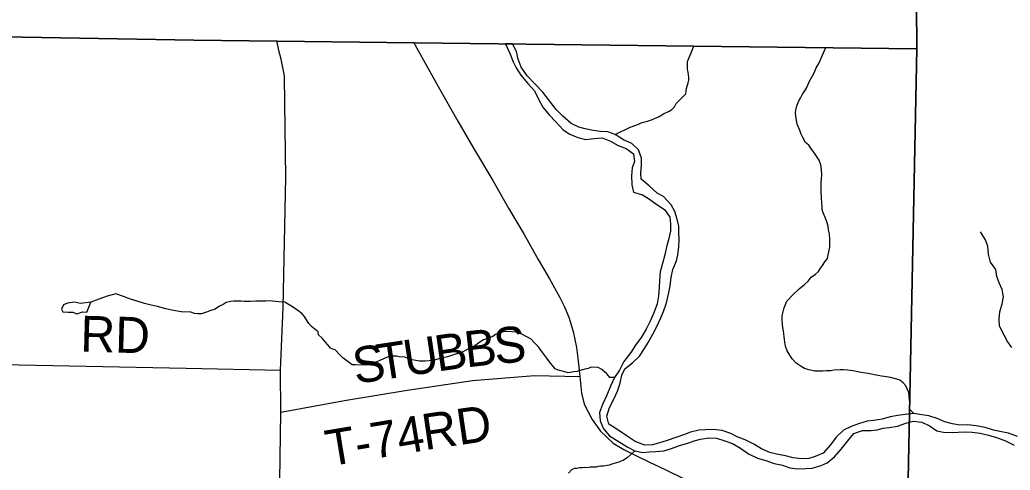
# Model space of a CAD drawing. Extents: x 1310247 to 1552180, y 377264 to 706493.
# Drawn here: x 1403286 to 1411548, y 573777 to 577532 of the extents above; entities that cross this region are included whole.
import ezdxf

# ---------------------------------------------------------------- set-up
doc = ezdxf.new("R2010")
doc.units = 0
for name, color, linetype in [('GM_X_Adjacent_County', 7, 'Continuous'), ('GM_X_County', 7, 'Continuous'), ('GM_X_County_Road', 7, 'Continuous'), ('GM_X_Minor_River', 7, 'Continuous'), ('GM_X_State_Route', 7, 'Continuous'), ('GM_X_Township', 7, 'Continuous'), ('GM_X_Township_Road', 7, 'Continuous'), ('GM_X_Township_Road_Text', 7, 'Continuous')]:
    doc.layers.add(name, color=color, linetype=linetype)

msp = doc.modelspace()

# ---------------------------------------------------------------- linework, layer by layer
at = {"layer": 'GM_X_Adjacent_County'}
msp.add_lwpolyline([(1410838.6, 590333), (1410790.1, 585032.4), (1410762.7, 583224.2), (1410744.8, 581683.9), (1410738.7, 581332.3), (1410770.3, 577291.4), (1406578.3, 577340.4), (1405430, 577353.7), (1404739, 577361.8), (1397743.4, 577484.1), (1392119, 577578.1), (1389595, 577582.7), (1386826.5, 577630.7), (1384447.6, 577631.7), (1384195.7, 577635.8), (1381561.5, 577680.9), (1381210.5, 577687), (1380531.5, 577698.6), (1378934.5, 577726), (1369441.1, 577888.2), (1366932.4, 577954.4)], dxfattribs=at)
at = {"layer": 'GM_X_County'}
msp.add_lwpolyline([(1397743.4, 577484.1), (1404739, 577361.8), (1405430, 577353.7), (1406578.3, 577340.4), (1410770.3, 577291.4), (1410738.7, 581332.3), (1410744.8, 581683.9), (1410762.7, 583224.2), (1410790.1, 585032.4), (1413856.4, 584966.1), (1417357, 584890.2), (1422329.3, 584782.1)], dxfattribs=at)
at = {"layer": 'GM_X_County_Road'}
msp.add_lwpolyline([(1405448.3, 573121.6), (1405464.2, 574261.2), (1405459.7, 574611.2), (1405484.5, 575134), (1405505.6, 576219.5), (1405496.2, 576833.7), (1405493.4, 577066.5), (1405467.3, 577203.3), (1405446.3, 577275.8), (1405429.9, 577360.4)], dxfattribs=at)
at = {"layer": 'GM_X_Minor_River'}
msp.add_line((1407397.2, 577332), (1407337.7, 577332.7), dxfattribs=at)
for points in [[(1407337.7, 577332.7), (1407376.1, 577246.7), (1407402.8, 577181.8), (1407425.8, 577131.2), (1407464.7, 577070.1), (1407525.4, 577002.6), (1407580.2, 576939.2), (1407612.8, 576870.2), (1407649.5, 576803.2), (1407702.3, 576739.9), (1407757.2, 576680.5), (1407818, 576615), (1407875.3, 576579.7), (1407940.8, 576550.3), (1408006.5, 576532.9), (1408076.8, 576541.6), (1408145, 576548.3), (1408214.6, 576520.8), (1408277.9, 576483.4), (1408345.5, 576460), (1408404.7, 576414.6), (1408413.4, 576350.1), (1408394.3, 576298.2), (1408388.9, 576230), (1408391.4, 576155.6), (1408406.3, 576095), (1408479.9, 576071.5), (1408531.4, 576042.3), (1408600.4, 575992.7), (1408663.6, 575949.3), (1408708.4, 575886.1), (1408715.4, 575831.7), (1408714.1, 575769.4), (1408698.6, 575697.4), (1408681.4, 575639.4), (1408666, 575571.4), (1408648.6, 575501.4), (1408627.2, 575431.4), (1408621.6, 575355.2), (1408620.6, 575302.9), (1408613.1, 575230.7), (1408601.7, 575162.6), (1408574.2, 575088.8), (1408544.8, 575019), (1408511.4, 574951.3), (1408470, 574883.8), (1408422.6, 574818.4), (1408383.3, 574756.9), (1408325.7, 574683.7), (1408288.2, 574612), (1408247, 574550.5), (1408213.4, 574476.8), (1408181.9, 574401.1), (1408146.3, 574325.4), (1408120.9, 574257.5), (1408127.5, 574189.1), (1408156.2, 574122.2), (1408205.1, 574063), (1408351.4, 573971.7), (1408416.8, 573938.2), (1408482.6, 573922.9), (1408536.8, 573929.9), (1408593, 573932.8), (1408659.1, 573937.5), (1408721.6, 573958.4), (1408790.2, 573983.2), (1408858.7, 574001.9), (1408911.1, 574021), (1408963.5, 574036.1), (1409033.8, 574046.8), (1409097.8, 574043.5), (1409167.5, 574020), (1409231.1, 573998.7), (1409298.4, 573961.2), (1409365.5, 573911.7), (1409438.9, 573876.1), (1409510.6, 573856.6), (1409578.2, 573833.1), (1409648, 573817.7), (1409709.6, 573796.4), (1409773.6, 573789.1), (1409841.7, 573789.8), (1409895.8, 573792.8), (1409970.4, 573815.4), (1410020.9, 573836.5), (1410082, 573887.6), (1410137.3, 573950.8), (1410192.8, 574020.1), (1410244.1, 574081.4), (1410316.7, 574108.1), (1410386.8, 574106.7), (1410437, 574113.8), (1410487.3, 574126.9), (1410539.5, 574133.9), (1410607.8, 574144.6), (1410676.4, 574169.4), (1410740.8, 574186.2), (1410806.7, 574176.9), (1410872.3, 574149.5), (1410935.4, 574104), (1410991.3, 574094.9)], [(1411066.8, 574161.8), (1411003, 574179.1), (1410937.5, 574206.5), (1410869.9, 574229.9), (1410810, 574239.1), (1410744.1, 574248.4), (1410671.8, 574239.8), (1410609.6, 574233), (1410545.3, 574222.2), (1410478.8, 574203.4), (1410408.5, 574190.7), (1410354.3, 574185.7), (1410281.8, 574163), (1410221.2, 574140.1), (1410158.6, 574111.2), (1410095.3, 574052.1), (1410047.9, 573986.7), (1409988.5, 573917.6), (1409919.8, 573890.8), (1409869.4, 573873.7), (1409809.3, 573870.8), (1409737.4, 573880.3), (1409673.6, 573895.6), (1409597.8, 573909.1), (1409544, 573924.2), (1409474.6, 573955.8), (1409409.2, 573993.2), (1409337.9, 574028.8), (1409270.3, 574054.2), (1409216.8, 574081.4), (1409145.2, 574106.9), (1409069.3, 574116.4), (1409005.1, 574113.7), (1408951, 574110.7), (1408880.6, 574094), (1408830.1, 574072.8), (1408757.5, 574050.2), (1408686.9, 574025.4), (1408614.4, 574000.7), (1408564, 573987.6), (1408499.9, 573984.8), (1408420.4, 574016.5), (1408343.3, 574066.3), (1408274.1, 574111.9), (1408201, 574159.5), (1408182.4, 574228.2), (1408205.8, 574298.1), (1408241.3, 574367.8), (1408270.7, 574435.5), (1408294, 574501.4), (1408309.4, 574569.4), (1408334.5, 574621.2), (1408399.6, 574674.2), (1408456.8, 574727.3), (1408496.1, 574790.8), (1408527.2, 574842.5), (1408566.6, 574910.1), (1408599.9, 574973.7), (1408633.5, 575047.4), (1408656.5, 575099.2), (1408680, 575171.1), (1408697.5, 575243.2), (1408710.9, 575315.2), (1408720.3, 575383.4), (1408733.7, 575451.5), (1408763.2, 575521.2), (1408774.2, 575573.3), (1408783.5, 575635.4), (1408786.9, 575703.7), (1408783.9, 575756), (1408783, 575810.3), (1408770.2, 575868.8), (1408749.4, 575933.5), (1408718.5, 575988.4), (1408655.8, 576058), (1408602.3, 576087.1), (1408535.5, 576146.7), (1408468.5, 576204.3), (1408465.5, 576254.6), (1408470.9, 576322.9), (1408472.1, 576379.1), (1408447.4, 576447.9), (1408390.4, 576501.3), (1408320.9, 576530.8), (1408251.7, 576576.4), (1408192.1, 576597.6), (1408128.1, 576600.9), (1408070.2, 576610.1), (1408002.4, 576623.5), (1407950.6, 576636.5), (1407885.1, 576668), (1407816.2, 576727.6), (1407759.3, 576785), (1407704.7, 576856.4), (1407650.1, 576929.8), (1407581.4, 576997.5), (1407518.6, 577065), (1407468, 577136.4), (1407443.3, 577203.2), (1407428.6, 577267.8), (1407397.2, 577332)], [(1408251.7, 576576.4), (1408377.9, 576636), (1408433.9, 576655.5), (1408478, 576677.1), (1408522, 576686.8), (1408556, 576698.5), (1408580.1, 576708.3), (1408620.1, 576725.9), (1408656.2, 576747.7), (1408702.3, 576771.3), (1408726.4, 576785.1), (1408748.5, 576806.9), (1408762.7, 576834.9), (1408821, 576892.5), (1408841.1, 576916.4), (1408847.4, 576958.4), (1408861.7, 577006.4), (1408865.9, 577028.4), (1408866.1, 577050.4), (1408860.4, 577094.6), (1408856.6, 577116.7), (1408854.8, 577144.8), (1408857, 577184.8), (1408869.2, 577216.8), (1408877.4, 577238.8), (1408889.5, 577262.7), (1408908.1, 577314.8)], [(1409979.5, 577230.6), (1410009.4, 577301.6)], [(1410744.1, 574248.4), (1410711.1, 574282.6), (1410711.5, 574344.8), (1410703.9, 574390.9), (1410702.1, 574425), (1410676.6, 574479.4), (1410654.8, 574505.7), (1410627, 574526), (1410603.1, 574536.2), (1410549.3, 574550.8), (1410497.4, 574559.2), (1410475.5, 574561.4), (1410415.7, 574572), (1410391.7, 574576.3), (1410363.8, 574582.5), (1410339.9, 574584.8), (1410306, 574591.1), (1410278.1, 574597.4), (1410236.2, 574605.8), (1410192.3, 574610.2), (1410156.4, 574614.5), (1410128.4, 574612.8), (1410076.5, 574611.2), (1410050.5, 574605.5), (1410014.5, 574603.8), (1409984.6, 574602.1), (1409918.7, 574602.7), (1409896.8, 574606.9), (1409866.9, 574613.2), (1409833, 574623.5), (1409805.2, 574641.8), (1409763.4, 574670.3), (1409729.7, 574704.7), (1409710, 574736.9), (1409688.3, 574771.2), (1409672.6, 574811.4), (1409668.8, 574843.6), (1409665, 574865.7), (1409657.5, 574937.9), (1409651.7, 574964), (1409648, 574994.1), (1409646.2, 575032.2), (1409646.5, 575064.3), (1409662.9, 575130.3), (1409685.3, 575186.3), (1409735.6, 575237.9), (1409787.9, 575289.6), (1409832, 575325.3), (1409862.2, 575353.1), (1409886.4, 575384.9), (1409924.5, 575412.6), (1409948.6, 575434.5), (1409964.8, 575460.4), (1409982.9, 575484.3), (1410001.1, 575514.2), (1410023.3, 575542), (1410029.5, 575572.1), (1410035.7, 575598.1), (1410041.9, 575636.1), (1410044.1, 575666.2), (1410044.4, 575704.3), (1410040.7, 575746.4), (1410033, 575780.6), (1410029.2, 575810.7), (1410017.5, 575846.9), (1410007.7, 575879), (1409988.1, 575923.3), (1409980.3, 575951.5), (1409978.5, 575973.5), (1409976.7, 576005.6), (1409975, 576051.8), (1409971.4, 576101.9), (1409971.9, 576178.1), (1409974.1, 576204.2), (1409976.4, 576242.2), (1409974.7, 576280.3), (1409969, 576322.5), (1409955.3, 576360.7), (1409919.7, 576413.2), (1409886.1, 576461.6), (1409868.3, 576487.8), (1409840.6, 576510.1), (1409818.9, 576550.4), (1409805.1, 576578.6), (1409795.3, 576602.8), (1409771.8, 576661.1), (1409762.1, 576709.3), (1409756.5, 576757.5), (1409760.6, 576779.5), (1409768.9, 576815.5), (1409785.1, 576855.5), (1409797.3, 576879.4), (1409815.5, 576913.3), (1409833.7, 576939.2), (1409851.8, 576967.1), (1409872.1, 577015), (1409912.6, 577090.8), (1409928.9, 577130.8), (1409951.1, 577166.7), (1409963.3, 577192.6), (1409979.5, 577230.6)], [(1410006.3, 577271.4), (1410006.2, 577271.1)], [(1411560.3, 574799.2), (1411525.2, 574850.1), (1411498.3, 574902.9), (1411459.7, 574978), (1411454.9, 575038.4), (1411460.1, 575096.6), (1411479.5, 575164.5), (1411492.7, 575222.5), (1411481.9, 575283.1), (1411455, 575339.9), (1411436, 575390.5), (1411427.2, 575448.9), (1411384.4, 575512.1), (1411367.7, 575576.7), (1411361, 575643.1), (1411342.1, 575697.8), (1411301.4, 575764.9)], [(1404712.9, 575093.8), (1404632.7, 575095.8), (1404555, 575109.8), (1404503.3, 575121.1), (1404435.8, 575142.9), (1404382, 575152.3), (1404326.4, 575167.7), (1404264.8, 575185.3), (1404209.2, 575202.8), (1404151.8, 575226.3), (1404086.3, 575248), (1404015.8, 575227.8), (1403945.1, 575201.4), (1403878.5, 575177)], [(1403878.5, 575177), (1403792.2, 575167.1), (1403742.5, 575178.4), (1403684.2, 575169.8), (1403649.8, 575154.6), (1403633, 575118.9), (1403644.5, 575098.5), (1403686.4, 575095.5), (1403728.4, 575094.4), (1403762.1, 575081.5)], [(1403762.1, 575081.5), (1403810.4, 575096.4), (1403846.4, 575095.5), (1403878.5, 575177)], [(1408247, 574550.5), (1408209.1, 574548.2), (1408183.4, 574580.5), (1408141.8, 574617), (1408111.9, 574633.3), (1408052, 574635.9), (1408028, 574624.1), (1408000, 574618.3), (1407934, 574600.9), (1407908, 574597.1), (1407860, 574587.5), (1407834.1, 574597.8), (1407778.3, 574610.3), (1407752.4, 574622.6), (1407704.9, 574679.2), (1407683.2, 574711.5), (1407631.7, 574776.1), (1407614, 574806.4), (1407574.3, 574844.8), (1407550.6, 574869.1), (1407473, 574911.9), (1407449.1, 574918.2), (1407425.2, 574926.4), (1407361.3, 574933), (1407319.4, 574929.4), (1407287.4, 574921.7), (1407255.3, 574907.9), (1407231.2, 574890.1), (1407153.2, 574862.7), (1407125.1, 574844.9), (1407070.9, 574805.3), (1407044.9, 574795.6), (1406976.7, 574760.1), (1406952.7, 574752.3), (1406904.7, 574738.7), (1406852.7, 574723.2), (1406828.7, 574715.3), (1406782.7, 574705.8), (1406754.6, 574698), (1406732.6, 574692.2), (1406668.7, 574684.7), (1406620.8, 574685.2), (1406559, 574697.8), (1406535.1, 574706), (1406497.2, 574720.4), (1406451.3, 574722.8), (1406427.4, 574727.1), (1406387.5, 574727.4), (1406359.5, 574721.7), (1406325.4, 574708), (1406285.4, 574688.3), (1406257.3, 574676.5), (1406207.3, 574660.9), (1406173.3, 574653.2), (1406087.4, 574654), (1406059.5, 574656.3), (1406035.7, 574672.5), (1405980, 574713.2), (1405952.3, 574741.5), (1405918.6, 574777.9), (1405878.8, 574794.3), (1405855, 574822.6), (1405837.2, 574844.8), (1405807.5, 574877.2), (1405777.8, 574905.5), (1405773.9, 574929.6), (1405720.3, 574974.2), (1405698.6, 574998.5), (1405678.8, 575030.7), (1405661, 575057), (1405641.2, 575079.2), (1405605.5, 575109.6), (1405561.8, 575138.1), (1405518.1, 575164.6), (1405496.2, 575176.8), (1405448.3, 575181.2), (1405392.4, 575185.8), (1405370.5, 575188), (1405338.5, 575186.3), (1405286.6, 575186.8), (1405256.6, 575185), (1405206.7, 575183.5), (1405158.8, 575183.9), (1405132.9, 575186.2), (1405098.9, 575186.5), (1405072.9, 575184.7), (1405045, 575183), (1405009, 575175.3), (1404982.9, 575159.5), (1404952.9, 575143.7), (1404916.7, 575118), (1404872.7, 575104.4), (1404844.7, 575094.6), (1404802.7, 575080.9), (1404772.7, 575079.2), (1404742.8, 575083.5), (1404712.9, 575093.8)], [(1411607.4, 574058.7), (1411533.8, 574084.3), (1411476, 574097.5), (1411408.2, 574110.9), (1411338.5, 574132.3), (1411264.7, 574145.8), (1411192.8, 574155.3), (1411126.7, 574152.5), (1411066.8, 574161.8)], [(1410991.3, 574094.9), (1411063.3, 574091.5), (1411113.5, 574094.5), (1411165.6, 574095.5), (1411229.6, 574094.3), (1411297.5, 574084.9), (1411367.3, 574067.4), (1411433, 574048.1), (1411508.5, 574020.5), (1411579.9, 573984.9)], [(1408416.8, 573938.2), (1408380.7, 573905.5), (1408355.9, 573882.1), (1408319.2, 573857), (1408300.9, 573851.5), (1408282.7, 573844), (1408262.4, 573836.5), (1408244.2, 573831), (1408224, 573825.6), (1408203.7, 573818.1), (1408185.5, 573814.6), (1408155.3, 573811.4), (1408133.2, 573810), (1408111, 573806.6), (1408092.9, 573803.1), (1408064.7, 573801.9), (1408044.6, 573800.4), (1408022.4, 573795), (1408000.4, 573799.6), (1407976.2, 573796.3), (1407954.1, 573794.9), (1407931.9, 573791.5), (1407913.8, 573789.9), (1407887.5, 573780.7), (1407864.6, 573751.2)]]:
    msp.add_lwpolyline(points, dxfattribs=at)
at = {"layer": 'GM_X_State_Route'}
msp.add_lwpolyline([(1406569.9, 577346.1), (1406777.3, 576975.6), (1406940.3, 576686.9), (1407070.3, 576462.3), (1407232.5, 576191.9), (1407363.4, 575962.1), (1407492.8, 575742.7), (1407610.4, 575532.7), (1407704.9, 575372.8), (1407792.3, 575217.7), (1407828.2, 575145.2), (1407866.2, 575052.2), (1407902.9, 574934.4), (1407931.1, 574799.1), (1407940.3, 574709.7), (1407957.1, 574557.2), (1407970.5, 574420), (1407994.5, 574327.7), (1408061.4, 574199.5), (1408129.1, 574101.5), (1408180.2, 574054.3), (1408236.2, 574000.7), (1408325.7, 573947.9), (1408419.4, 573900.7), (1408539.2, 573843.6), (1408669.6, 573780.9), (1408822.5, 573706.9)], dxfattribs=at)
at = {"layer": 'GM_X_Township'}
for points in [[(1410624.6, 566704.7), (1410638.4, 566802), (1410642.2, 567638.7), (1410645.4, 568366), (1410661.2, 571905.3), (1410770.3, 577291.4), (1410738.7, 581332.3), (1410744.8, 581683.9), (1410762.7, 583224.2), (1410790.1, 585032.4), (1413856.4, 584966.1), (1417357, 584890.2), (1422329.3, 584782.1)], [(1397743.4, 577484.1), (1404739, 577361.8), (1405430, 577353.7), (1406578.3, 577340.4), (1410770.3, 577291.4), (1410661.2, 571905.3), (1410645.4, 568366), (1410642.2, 567638.7), (1410638.4, 566802), (1410624.6, 566704.7)]]:
    msp.add_lwpolyline(points, dxfattribs=at)
at = {"layer": 'GM_X_Township_Road'}
for points in [[(1399753, 574707.1), (1401257, 574683.2), (1402306, 574675.8), (1404674.6, 574626.1), (1405459.7, 574611.2)], [(1405464.2, 574261.2), (1405993.5, 574357.2), (1406499.7, 574441.1), (1407063.9, 574525.8), (1407579.2, 574567.3), (1407957.1, 574557.2)]]:
    msp.add_lwpolyline(points, dxfattribs=at)

# ---------------------------------------------------------------- texts
at = {"layer": 'GM_X_Township_Road_Text'}
for s, rotation, p in [('RD', 358.51746, (1403789, 574765.2)), ('B', 8.00757, (1406769.3, 574598.8)), ('B', 6.46928, (1407011.2, 574632.9)), ('S', 5.46758, (1407254.6, 574660.5)), ('S', 8.60853, (1406087.1, 574495.6)), ('T', 8.60345, (1406287.2, 574525.9)), ('U', 8.60706, (1406509.1, 574559.5)), ('RD', 8.32973, (1406664.2, 573943.4)), ('T-74', 9.40502, (1405863.2, 573807.7))]:
    msp.add_text(s, height=300, rotation=rotation, dxfattribs=at).set_placement(p)

doc.saveas('drawing.dxf')
